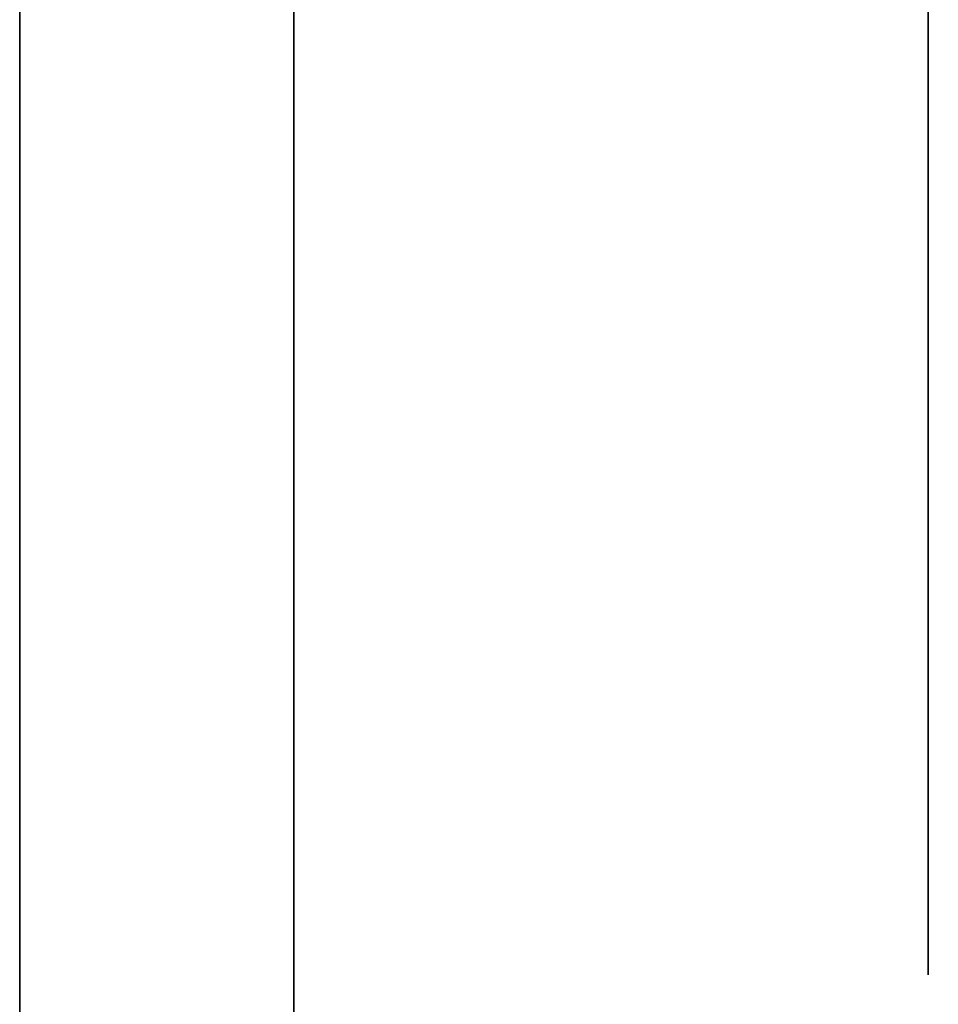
# Model space of a CAD drawing. Extents: x 413.3 to 457.5, y 5047.8 to 5050.
# Tile 571 of 656: x 447.3718 to 447.3933, y 5047.8478 to 5047.8708. Entities that reach past the tile are written whole.
import ezdxf

# ---------------------------------------------------------------- set-up
doc = ezdxf.new("R2010")
doc.units = 0
doc.header["$LTSCALE"] = 150
doc.header["$MEASUREMENT"] = 0
doc.layers.add('3DFACE_BOLT', color=7, linetype='CONTINUOUS')
doc.layers.add('3DFACE_SHAPE', color=7, linetype='CONTINUOUS')

msp = doc.modelspace()

# ---------------------------------------------------------------- linework, layer by layer
at = {"layer": '3DFACE_BOLT', "color": 1}
for points, invisible_edges in [([(447.378239, 5047.868547, -0.146583), (447.378239, 5047.875234, -0.135), (447.393039, 5047.868547, -0.146583)], 14), ([(447.393039, 5047.868547, -0.146583), (447.378239, 5047.875234, -0.135), (447.393039, 5047.875234, -0.135)], 3), ([(447.378239, 5047.875234, -0.135), (447.378239, 5047.868547, -0.123417), (447.393039, 5047.875234, -0.135)], 14), ([(447.393039, 5047.875234, -0.135), (447.378239, 5047.868547, -0.123417), (447.393039, 5047.868547, -0.123417)], 3), ([(447.378239, 5047.868547, -0.123417), (447.378239, 5047.875234, -0.135), (447.378239, 5047.868547, -0.146583)], 12), ([(447.378239, 5047.868547, -0.076583), (447.378239, 5047.875234, -0.065), (447.393039, 5047.868547, -0.076583)], 14), ([(447.393039, 5047.868547, -0.076583), (447.378239, 5047.875234, -0.065), (447.393039, 5047.875234, -0.065)], 3), ([(447.378239, 5047.875234, -0.065), (447.378239, 5047.868547, -0.053417), (447.393039, 5047.875234, -0.065)], 14), ([(447.393039, 5047.875234, -0.065), (447.378239, 5047.868547, -0.053417), (447.393039, 5047.868547, -0.053417)], 3), ([(447.378239, 5047.868547, -0.053417), (447.378239, 5047.875234, -0.065), (447.378239, 5047.868547, -0.076583)], 12), ([(447.393039, 5047.868547, -0.146583), (447.393039, 5047.875234, -0.135), (447.393039, 5047.868547, -0.123417)], 12), ([(447.393039, 5047.868547, -0.076583), (447.393039, 5047.875234, -0.065), (447.393039, 5047.868547, -0.053417)], 12), ([(447.359139, 5047.869468, -0.137472), (447.359139, 5047.869859, -0.135), (447.409139, 5047.869468, -0.137472)], 14), ([(447.409139, 5047.869468, -0.137472), (447.359139, 5047.869859, -0.135), (447.409139, 5047.869859, -0.135)], 3), ([(447.359139, 5047.869859, -0.135), (447.359139, 5047.869468, -0.132528), (447.409139, 5047.869859, -0.135)], 14), ([(447.409139, 5047.869859, -0.135), (447.359139, 5047.869468, -0.132528), (447.409139, 5047.869468, -0.132528)], 3), ([(447.359139, 5047.869468, -0.067472), (447.359139, 5047.869859, -0.065), (447.409139, 5047.869468, -0.067472)], 14), ([(447.409139, 5047.869468, -0.067472), (447.359139, 5047.869859, -0.065), (447.409139, 5047.869859, -0.065)], 3), ([(447.359139, 5047.869859, -0.065), (447.359139, 5047.869468, -0.062528), (447.409139, 5047.869859, -0.065)], 14), ([(447.409139, 5047.869859, -0.065), (447.359139, 5047.869468, -0.062528), (447.409139, 5047.869468, -0.062528)], 3), ([(447.359139, 5047.868332, -0.139702), (447.359139, 5047.869468, -0.137472), (447.409139, 5047.868332, -0.139702)], 14), ([(447.409139, 5047.868332, -0.139702), (447.359139, 5047.869468, -0.137472), (447.409139, 5047.869468, -0.137472)], 3), ([(447.359139, 5047.869468, -0.132528), (447.359139, 5047.868332, -0.130298), (447.409139, 5047.869468, -0.132528)], 14), ([(447.409139, 5047.869468, -0.132528), (447.359139, 5047.868332, -0.130298), (447.409139, 5047.868332, -0.130298)], 3), ([(447.359139, 5047.868332, -0.069702), (447.359139, 5047.869468, -0.067472), (447.409139, 5047.868332, -0.069702)], 14), ([(447.409139, 5047.868332, -0.069702), (447.359139, 5047.869468, -0.067472), (447.409139, 5047.869468, -0.067472)], 3), ([(447.359139, 5047.869468, -0.062528), (447.359139, 5047.868332, -0.060298), (447.409139, 5047.869468, -0.062528)], 14), ([(447.409139, 5047.869468, -0.062528), (447.359139, 5047.868332, -0.060298), (447.409139, 5047.868332, -0.060298)], 3), ([(447.378239, 5047.855172, -0.146583), (447.378239, 5047.868547, -0.146583), (447.393039, 5047.855172, -0.146583)], 14), ([(447.393039, 5047.855172, -0.146583), (447.378239, 5047.868547, -0.146583), (447.393039, 5047.868547, -0.146583)], 3), ([(447.378239, 5047.868547, -0.123417), (447.378239, 5047.855172, -0.123417), (447.393039, 5047.868547, -0.123417)], 14), ([(447.393039, 5047.868547, -0.123417), (447.378239, 5047.855172, -0.123417), (447.393039, 5047.855172, -0.123417)], 3), ([(447.378239, 5047.855172, -0.123417), (447.378239, 5047.868547, -0.123417), (447.378239, 5047.855172, -0.146583)], 14), ([(447.378239, 5047.855172, -0.146583), (447.378239, 5047.868547, -0.123417), (447.378239, 5047.868547, -0.146583)], 3), ([(447.378239, 5047.855172, -0.076583), (447.378239, 5047.868547, -0.076583), (447.393039, 5047.855172, -0.076583)], 14), ([(447.393039, 5047.855172, -0.076583), (447.378239, 5047.868547, -0.076583), (447.393039, 5047.868547, -0.076583)], 3), ([(447.378239, 5047.868547, -0.053417), (447.378239, 5047.855172, -0.053417), (447.393039, 5047.868547, -0.053417)], 14), ([(447.393039, 5047.868547, -0.053417), (447.378239, 5047.855172, -0.053417), (447.393039, 5047.855172, -0.053417)], 3), ([(447.378239, 5047.855172, -0.053417), (447.378239, 5047.868547, -0.053417), (447.378239, 5047.855172, -0.076583)], 14), ([(447.378239, 5047.855172, -0.076583), (447.378239, 5047.868547, -0.053417), (447.378239, 5047.868547, -0.076583)], 3), ([(447.393039, 5047.855172, -0.146583), (447.393039, 5047.868547, -0.146583), (447.393039, 5047.855172, -0.123417)], 14), ([(447.393039, 5047.855172, -0.123417), (447.393039, 5047.868547, -0.146583), (447.393039, 5047.868547, -0.123417)], 3), ([(447.393039, 5047.855172, -0.076583), (447.393039, 5047.868547, -0.076583), (447.393039, 5047.855172, -0.053417)], 14), ([(447.393039, 5047.855172, -0.053417), (447.393039, 5047.868547, -0.076583), (447.393039, 5047.868547, -0.053417)], 3), ([(447.359139, 5047.866562, -0.141472), (447.359139, 5047.868332, -0.139702), (447.409139, 5047.866562, -0.141472)], 14), ([(447.409139, 5047.866562, -0.141472), (447.359139, 5047.868332, -0.139702), (447.409139, 5047.868332, -0.139702)], 3), ([(447.359139, 5047.868332, -0.130298), (447.359139, 5047.866562, -0.128528), (447.409139, 5047.868332, -0.130298)], 14), ([(447.409139, 5047.868332, -0.130298), (447.359139, 5047.866562, -0.128528), (447.409139, 5047.866562, -0.128528)], 3), ([(447.359139, 5047.866562, -0.071472), (447.359139, 5047.868332, -0.069702), (447.409139, 5047.866562, -0.071472)], 14), ([(447.409139, 5047.866562, -0.071472), (447.359139, 5047.868332, -0.069702), (447.409139, 5047.868332, -0.069702)], 3), ([(447.359139, 5047.868332, -0.060298), (447.359139, 5047.866562, -0.058528), (447.409139, 5047.868332, -0.060298)], 14), ([(447.409139, 5047.868332, -0.060298), (447.359139, 5047.866562, -0.058528), (447.409139, 5047.866562, -0.058528)], 3), ([(447.359139, 5047.864332, -0.142608), (447.359139, 5047.866562, -0.141472), (447.409139, 5047.864332, -0.142608)], 14), ([(447.409139, 5047.864332, -0.142608), (447.359139, 5047.866562, -0.141472), (447.409139, 5047.866562, -0.141472)], 3), ([(447.359139, 5047.866562, -0.128528), (447.359139, 5047.864332, -0.127392), (447.409139, 5047.866562, -0.128528)], 14), ([(447.409139, 5047.866562, -0.128528), (447.359139, 5047.864332, -0.127392), (447.409139, 5047.864332, -0.127392)], 3), ([(447.359139, 5047.864332, -0.072608), (447.359139, 5047.866562, -0.071472), (447.409139, 5047.864332, -0.072608)], 14), ([(447.409139, 5047.864332, -0.072608), (447.359139, 5047.866562, -0.071472), (447.409139, 5047.866562, -0.071472)], 3), ([(447.359139, 5047.866562, -0.058528), (447.359139, 5047.864332, -0.057392), (447.409139, 5047.866562, -0.058528)], 14), ([(447.409139, 5047.866562, -0.058528), (447.359139, 5047.864332, -0.057392), (447.409139, 5047.864332, -0.057392)], 3), ([(447.359139, 5047.861859, -0.143), (447.359139, 5047.864332, -0.142608), (447.409139, 5047.861859, -0.143)], 14), ([(447.409139, 5047.861859, -0.143), (447.359139, 5047.864332, -0.142608), (447.409139, 5047.864332, -0.142608)], 3), ([(447.359139, 5047.864332, -0.127392), (447.359139, 5047.861859, -0.127), (447.409139, 5047.864332, -0.127392)], 14), ([(447.409139, 5047.864332, -0.127392), (447.359139, 5047.861859, -0.127), (447.409139, 5047.861859, -0.127)], 3), ([(447.359139, 5047.861859, -0.073), (447.359139, 5047.864332, -0.072608), (447.409139, 5047.861859, -0.073)], 14), ([(447.409139, 5047.861859, -0.073), (447.359139, 5047.864332, -0.072608), (447.409139, 5047.864332, -0.072608)], 3), ([(447.359139, 5047.864332, -0.057392), (447.359139, 5047.861859, -0.057), (447.409139, 5047.864332, -0.057392)], 14), ([(447.409139, 5047.864332, -0.057392), (447.359139, 5047.861859, -0.057), (447.409139, 5047.861859, -0.057)], 3), ([(447.359139, 5047.859387, -0.142608), (447.359139, 5047.861859, -0.143), (447.409139, 5047.859387, -0.142608)], 14), ([(447.409139, 5047.859387, -0.142608), (447.359139, 5047.861859, -0.143), (447.409139, 5047.861859, -0.143)], 3), ([(447.359139, 5047.861859, -0.127), (447.359139, 5047.859387, -0.127392), (447.409139, 5047.861859, -0.127)], 14), ([(447.409139, 5047.861859, -0.127), (447.359139, 5047.859387, -0.127392), (447.409139, 5047.859387, -0.127392)], 3), ([(447.359139, 5047.859387, -0.072608), (447.359139, 5047.861859, -0.073), (447.409139, 5047.859387, -0.072608)], 14), ([(447.409139, 5047.859387, -0.072608), (447.359139, 5047.861859, -0.073), (447.409139, 5047.861859, -0.073)], 3), ([(447.359139, 5047.861859, -0.057), (447.359139, 5047.859387, -0.057392), (447.409139, 5047.861859, -0.057)], 14), ([(447.409139, 5047.861859, -0.057), (447.359139, 5047.859387, -0.057392), (447.409139, 5047.859387, -0.057392)], 3), ([(447.359139, 5047.857157, -0.141472), (447.359139, 5047.859387, -0.142608), (447.409139, 5047.857157, -0.141472)], 14), ([(447.409139, 5047.857157, -0.141472), (447.359139, 5047.859387, -0.142608), (447.409139, 5047.859387, -0.142608)], 3), ([(447.359139, 5047.859387, -0.127392), (447.359139, 5047.857157, -0.128528), (447.409139, 5047.859387, -0.127392)], 14), ([(447.409139, 5047.859387, -0.127392), (447.359139, 5047.857157, -0.128528), (447.409139, 5047.857157, -0.128528)], 3), ([(447.359139, 5047.857157, -0.071472), (447.359139, 5047.859387, -0.072608), (447.409139, 5047.857157, -0.071472)], 14), ([(447.409139, 5047.857157, -0.071472), (447.359139, 5047.859387, -0.072608), (447.409139, 5047.859387, -0.072608)], 3), ([(447.359139, 5047.859387, -0.057392), (447.359139, 5047.857157, -0.058528), (447.409139, 5047.859387, -0.057392)], 14), ([(447.409139, 5047.859387, -0.057392), (447.359139, 5047.857157, -0.058528), (447.409139, 5047.857157, -0.058528)], 3), ([(447.359139, 5047.855387, -0.139702), (447.359139, 5047.857157, -0.141472), (447.409139, 5047.855387, -0.139702)], 14), ([(447.409139, 5047.855387, -0.139702), (447.359139, 5047.857157, -0.141472), (447.409139, 5047.857157, -0.141472)], 3), ([(447.359139, 5047.857157, -0.128528), (447.359139, 5047.855387, -0.130298), (447.409139, 5047.857157, -0.128528)], 14), ([(447.409139, 5047.857157, -0.128528), (447.359139, 5047.855387, -0.130298), (447.409139, 5047.855387, -0.130298)], 3), ([(447.359139, 5047.855387, -0.069702), (447.359139, 5047.857157, -0.071472), (447.409139, 5047.855387, -0.069702)], 14), ([(447.409139, 5047.855387, -0.069702), (447.359139, 5047.857157, -0.071472), (447.409139, 5047.857157, -0.071472)], 3), ([(447.359139, 5047.857157, -0.058528), (447.359139, 5047.855387, -0.060298), (447.409139, 5047.857157, -0.058528)], 14), ([(447.409139, 5047.857157, -0.058528), (447.359139, 5047.855387, -0.060298), (447.409139, 5047.855387, -0.060298)], 3), ([(447.359139, 5047.854251, -0.137472), (447.359139, 5047.855387, -0.139702), (447.409139, 5047.854251, -0.137472)], 14), ([(447.409139, 5047.854251, -0.137472), (447.359139, 5047.855387, -0.139702), (447.409139, 5047.855387, -0.139702)], 3), ([(447.359139, 5047.855387, -0.130298), (447.359139, 5047.854251, -0.132528), (447.409139, 5047.855387, -0.130298)], 14), ([(447.409139, 5047.855387, -0.130298), (447.359139, 5047.854251, -0.132528), (447.409139, 5047.854251, -0.132528)], 3), ([(447.359139, 5047.854251, -0.067472), (447.359139, 5047.855387, -0.069702), (447.409139, 5047.854251, -0.067472)], 14), ([(447.409139, 5047.854251, -0.067472), (447.359139, 5047.855387, -0.069702), (447.409139, 5047.855387, -0.069702)], 3), ([(447.359139, 5047.855387, -0.060298), (447.359139, 5047.854251, -0.062528), (447.409139, 5047.855387, -0.060298)], 14), ([(447.409139, 5047.855387, -0.060298), (447.359139, 5047.854251, -0.062528), (447.409139, 5047.854251, -0.062528)], 3), ([(447.378239, 5047.848484, -0.135), (447.378239, 5047.855172, -0.146583), (447.393039, 5047.848484, -0.135)], 14), ([(447.393039, 5047.848484, -0.135), (447.378239, 5047.855172, -0.146583), (447.393039, 5047.855172, -0.146583)], 3), ([(447.378239, 5047.855172, -0.123417), (447.378239, 5047.848484, -0.135), (447.393039, 5047.855172, -0.123417)], 14), ([(447.393039, 5047.855172, -0.123417), (447.378239, 5047.848484, -0.135), (447.393039, 5047.848484, -0.135)], 3), ([(447.378239, 5047.848484, -0.135), (447.378239, 5047.855172, -0.123417), (447.378239, 5047.855172, -0.146583)], 2), ([(447.378239, 5047.848484, -0.065), (447.378239, 5047.855172, -0.076583), (447.393039, 5047.848484, -0.065)], 14), ([(447.393039, 5047.848484, -0.065), (447.378239, 5047.855172, -0.076583), (447.393039, 5047.855172, -0.076583)], 3), ([(447.378239, 5047.855172, -0.053417), (447.378239, 5047.848484, -0.065), (447.393039, 5047.855172, -0.053417)], 14), ([(447.393039, 5047.855172, -0.053417), (447.378239, 5047.848484, -0.065), (447.393039, 5047.848484, -0.065)], 3), ([(447.378239, 5047.848484, -0.065), (447.378239, 5047.855172, -0.053417), (447.378239, 5047.855172, -0.076583)], 2), ([(447.393039, 5047.848484, -0.135), (447.393039, 5047.855172, -0.146583), (447.393039, 5047.855172, -0.123417)], 2), ([(447.393039, 5047.848484, -0.065), (447.393039, 5047.855172, -0.076583), (447.393039, 5047.855172, -0.053417)], 2), ([(447.359139, 5047.853859, -0.135), (447.359139, 5047.854251, -0.137472), (447.409139, 5047.853859, -0.135)], 14), ([(447.409139, 5047.853859, -0.135), (447.359139, 5047.854251, -0.137472), (447.409139, 5047.854251, -0.137472)], 3), ([(447.359139, 5047.854251, -0.132528), (447.359139, 5047.853859, -0.135), (447.409139, 5047.854251, -0.132528)], 14), ([(447.409139, 5047.854251, -0.132528), (447.359139, 5047.853859, -0.135), (447.409139, 5047.853859, -0.135)], 3), ([(447.359139, 5047.853859, -0.065), (447.359139, 5047.854251, -0.067472), (447.409139, 5047.853859, -0.065)], 14), ([(447.409139, 5047.853859, -0.065), (447.359139, 5047.854251, -0.067472), (447.409139, 5047.854251, -0.067472)], 3), ([(447.359139, 5047.854251, -0.062528), (447.359139, 5047.853859, -0.065), (447.409139, 5047.854251, -0.062528)], 14), ([(447.409139, 5047.854251, -0.062528), (447.359139, 5047.853859, -0.065), (447.409139, 5047.853859, -0.065)], 3)]:
    msp.add_3dface(points, dxfattribs=dict(at, invisible_edges=invisible_edges))
at = {"layer": '3DFACE_SHAPE', "color": 13}
for points, invisible_edges in [([(447.468689, 5050.024866), (447.26869, 5050.025153), (447.26554, 5047.825153)], 12), ([(447.26554, 5047.825153, -0.2), (447.26869, 5050.025153, -0.2), (447.465539, 5047.824866, -0.2)], 2), ([(447.26869, 5050.025153, -0.2), (447.468689, 5050.024866, -0.2), (447.465539, 5047.824866, -0.2)], 12), ([(447.465539, 5047.824866), (447.468689, 5050.024866), (447.26554, 5047.825153)], 2), ([(447.368689, 5047.825005, -0.0095), (447.371839, 5050.025005, -0.0095), (447.465539, 5047.824866, -0.0095)], 2), ([(447.468689, 5050.024866, -0.1905), (447.371839, 5050.025005, -0.1905), (447.368689, 5047.825005, -0.1905)], 12), ([(447.465539, 5047.824866, -0.1905), (447.468689, 5050.024866, -0.1905), (447.368689, 5047.825005, -0.1905)], 2), ([(447.371839, 5050.025005, -0.0095), (447.468689, 5050.024866, -0.0095), (447.465539, 5047.824866, -0.0095)], 12), ([(447.371839, 5047.819859, -0.17), (447.371839, 5047.86787, -0.14101), (447.371839, 5047.921859, -0.17)], 3), ([(447.371839, 5047.86787, -0.14101), (447.371839, 5047.921859, -0.135), (447.371839, 5047.921859, -0.17)], 13), ([(447.371839, 5047.86787, -0.14101), (447.371839, 5047.870359, -0.135), (447.371839, 5047.921859, -0.135)], 14), ([(447.371839, 5047.870359, -0.135), (447.371839, 5047.86787, -0.12899), (447.371839, 5047.921859, -0.135)], 14), ([(447.371839, 5047.870359, -0.065), (447.371839, 5047.921859, -0.135), (447.371839, 5047.86787, -0.12899)], 15), ([(447.371839, 5047.861859, -0.0565), (447.371839, 5047.921859, -0.065), (447.371839, 5047.86787, -0.05899)], 3), ([(447.371839, 5047.86787, -0.05899), (447.371839, 5047.921859, -0.065), (447.371839, 5047.870359, -0.065)], 3), ([(447.371839, 5047.921859, -0.065), (447.371839, 5047.921859, -0.135), (447.371839, 5047.870359, -0.065)], 14), ([(447.371839, 5047.921859, -0.065), (447.371839, 5047.861859, -0.0565), (447.371839, 5047.921859, -0.03)], 3), ([(447.371839, 5047.861859, -0.0565), (447.371839, 5047.855849, -0.05899), (447.371839, 5047.921859, -0.03)], 14), ([(447.371839, 5047.921859, -0.03), (447.371839, 5047.855849, -0.05899), (447.371839, 5047.819859, -0.03)], 3), ([(447.378239, 5047.915459, -0.17), (447.378239, 5047.861859, -0.17), (447.371839, 5047.921859, -0.17)], 14), ([(447.371839, 5047.921859, -0.17), (447.378239, 5047.861859, -0.17), (447.371839, 5047.819859, -0.17)], 3), ([(447.371839, 5047.819859, -0.03), (447.378239, 5047.915459, -0.03), (447.371839, 5047.921859, -0.03)], 3), ([(447.378239, 5047.819859, -0.03), (447.378239, 5047.915459, -0.03), (447.371839, 5047.819859, -0.03)], 2), ([(447.378239, 5047.819859, -0.03), (447.378239, 5047.86787, -0.05899), (447.378239, 5047.915459, -0.03)], 3), ([(447.378239, 5047.86787, -0.05899), (447.378239, 5047.870359, -0.065), (447.378239, 5047.915459, -0.03)], 14), ([(447.378239, 5047.915459, -0.03), (447.378239, 5047.870359, -0.065), (447.378239, 5047.86787, -0.07101)], 13), ([(447.378239, 5047.86787, -0.07101), (447.378239, 5047.870359, -0.135), (447.378239, 5047.915459, -0.03)], 15), ([(447.378239, 5047.870359, -0.135), (447.378239, 5047.86787, -0.14101), (447.378239, 5047.915459, -0.03)], 14), ([(447.378239, 5047.915459, -0.03), (447.378239, 5047.86787, -0.14101), (447.378239, 5047.915459, -0.17)], 3), ([(447.378239, 5047.86787, -0.14101), (447.378239, 5047.861859, -0.17), (447.378239, 5047.915459, -0.17)], 13), ([(447.371839, 5047.86787, -0.07101), (447.371839, 5047.870359, -0.065), (447.371839, 5047.861859, -0.1265)], 14), ([(447.371839, 5047.861859, -0.1265), (447.371839, 5047.870359, -0.065), (447.371839, 5047.86787, -0.12899)], 3), ([(447.378239, 5047.86787, -0.05899), (447.371839, 5047.86787, -0.05899), (447.378239, 5047.870359, -0.065)], 3), ([(447.371839, 5047.86787, -0.05899), (447.371839, 5047.870359, -0.065), (447.378239, 5047.870359, -0.065)], 14), ([(447.378239, 5047.870359, -0.065), (447.371839, 5047.870359, -0.065), (447.378239, 5047.86787, -0.07101)], 3), ([(447.371839, 5047.870359, -0.065), (447.371839, 5047.86787, -0.07101), (447.378239, 5047.86787, -0.07101)], 14), ([(447.378239, 5047.86787, -0.12899), (447.371839, 5047.86787, -0.12899), (447.378239, 5047.870359, -0.135)], 3), ([(447.371839, 5047.86787, -0.12899), (447.371839, 5047.870359, -0.135), (447.378239, 5047.870359, -0.135)], 14), ([(447.378239, 5047.870359, -0.135), (447.371839, 5047.870359, -0.135), (447.378239, 5047.86787, -0.14101)], 3), ([(447.371839, 5047.870359, -0.135), (447.371839, 5047.86787, -0.14101), (447.378239, 5047.86787, -0.14101)], 14), ([(447.378239, 5047.86787, -0.12899), (447.378239, 5047.870359, -0.135), (447.378239, 5047.86787, -0.07101)], 14), ([(447.371839, 5047.861859, -0.1435), (447.371839, 5047.86787, -0.14101), (447.371839, 5047.819859, -0.17)], 14), ([(447.371839, 5047.861859, -0.0735), (447.371839, 5047.86787, -0.07101), (447.371839, 5047.861859, -0.1265)], 14), ([(447.378239, 5047.861859, -0.0565), (447.371839, 5047.861859, -0.0565), (447.378239, 5047.86787, -0.05899)], 3), ([(447.371839, 5047.861859, -0.0565), (447.371839, 5047.86787, -0.05899), (447.378239, 5047.86787, -0.05899)], 14), ([(447.378239, 5047.86787, -0.07101), (447.371839, 5047.86787, -0.07101), (447.378239, 5047.861859, -0.0735)], 3), ([(447.371839, 5047.86787, -0.07101), (447.371839, 5047.861859, -0.0735), (447.378239, 5047.861859, -0.0735)], 14), ([(447.378239, 5047.861859, -0.1265), (447.371839, 5047.861859, -0.1265), (447.378239, 5047.86787, -0.12899)], 3), ([(447.371839, 5047.861859, -0.1265), (447.371839, 5047.86787, -0.12899), (447.378239, 5047.86787, -0.12899)], 14), ([(447.378239, 5047.86787, -0.14101), (447.371839, 5047.86787, -0.14101), (447.378239, 5047.861859, -0.1435)], 3), ([(447.371839, 5047.86787, -0.14101), (447.371839, 5047.861859, -0.1435), (447.378239, 5047.861859, -0.1435)], 14), ([(447.378239, 5047.819859, -0.03), (447.378239, 5047.861859, -0.0565), (447.378239, 5047.86787, -0.05899)], 13), ([(447.378239, 5047.861859, -0.1265), (447.378239, 5047.86787, -0.12899), (447.378239, 5047.861859, -0.0735)], 14), ([(447.378239, 5047.861859, -0.0735), (447.378239, 5047.86787, -0.12899), (447.378239, 5047.86787, -0.07101)], 15), ([(447.378239, 5047.86787, -0.14101), (447.378239, 5047.861859, -0.1435), (447.378239, 5047.861859, -0.17)], 14), ([(447.371839, 5047.855849, -0.14101), (447.371839, 5047.861859, -0.1435), (447.371839, 5047.819859, -0.135)], 14), ([(447.371839, 5047.819859, -0.135), (447.371839, 5047.861859, -0.1435), (447.371839, 5047.819859, -0.17)], 15), ([(447.371839, 5047.855849, -0.07101), (447.371839, 5047.861859, -0.0735), (447.371839, 5047.855849, -0.12899)], 14), ([(447.371839, 5047.861859, -0.0735), (447.371839, 5047.861859, -0.1265), (447.371839, 5047.855849, -0.12899)], 13), ([(447.378239, 5047.855849, -0.05899), (447.371839, 5047.855849, -0.05899), (447.378239, 5047.861859, -0.0565)], 3), ([(447.371839, 5047.855849, -0.05899), (447.371839, 5047.861859, -0.0565), (447.378239, 5047.861859, -0.0565)], 14), ([(447.378239, 5047.861859, -0.0735), (447.371839, 5047.861859, -0.0735), (447.378239, 5047.855849, -0.07101)], 3), ([(447.371839, 5047.861859, -0.0735), (447.371839, 5047.855849, -0.07101), (447.378239, 5047.855849, -0.07101)], 14), ([(447.378239, 5047.855849, -0.12899), (447.371839, 5047.855849, -0.12899), (447.378239, 5047.861859, -0.1265)], 3), ([(447.371839, 5047.855849, -0.12899), (447.371839, 5047.861859, -0.1265), (447.378239, 5047.861859, -0.1265)], 14), ([(447.378239, 5047.861859, -0.1435), (447.371839, 5047.861859, -0.1435), (447.378239, 5047.855849, -0.14101)], 3), ([(447.371839, 5047.861859, -0.1435), (447.371839, 5047.855849, -0.14101), (447.378239, 5047.855849, -0.14101)], 14), ([(447.378239, 5047.861859, -0.17), (447.378239, 5047.819859, -0.17), (447.371839, 5047.819859, -0.17)], 12), ([(447.378239, 5047.861859, -0.1435), (447.378239, 5047.855849, -0.14101), (447.378239, 5047.861859, -0.17)], 14), ([(447.378239, 5047.861859, -0.17), (447.378239, 5047.855849, -0.14101), (447.378239, 5047.819859, -0.17)], 15), ([(447.378239, 5047.855849, -0.05899), (447.378239, 5047.861859, -0.0565), (447.378239, 5047.819859, -0.03)], 14), ([(447.378239, 5047.855849, -0.12899), (447.378239, 5047.861859, -0.1265), (447.378239, 5047.855849, -0.07101)], 14), ([(447.378239, 5047.861859, -0.1265), (447.378239, 5047.861859, -0.0735), (447.378239, 5047.855849, -0.07101)], 13), ([(447.371839, 5047.853359, -0.135), (447.371839, 5047.855849, -0.14101), (447.371839, 5047.819859, -0.135)], 14), ([(447.371839, 5047.855849, -0.05899), (447.371839, 5047.819859, -0.065), (447.371839, 5047.819859, -0.03)], 13), ([(447.371839, 5047.855849, -0.05899), (447.371839, 5047.853359, -0.065), (447.371839, 5047.819859, -0.065)], 14), ([(447.371839, 5047.855849, -0.12899), (447.371839, 5047.853359, -0.135), (447.371839, 5047.855849, -0.07101)], 14), ([(447.371839, 5047.853359, -0.135), (447.371839, 5047.819859, -0.135), (447.371839, 5047.855849, -0.07101)], 15), ([(447.371839, 5047.855849, -0.07101), (447.371839, 5047.819859, -0.135), (447.371839, 5047.853359, -0.065)], 3), ([(447.378239, 5047.855849, -0.07101), (447.371839, 5047.855849, -0.07101), (447.378239, 5047.853359, -0.065)], 3), ([(447.371839, 5047.855849, -0.07101), (447.371839, 5047.853359, -0.065), (447.378239, 5047.853359, -0.065)], 14), ([(447.378239, 5047.853359, -0.065), (447.371839, 5047.853359, -0.065), (447.378239, 5047.855849, -0.05899)], 3), ([(447.371839, 5047.853359, -0.065), (447.371839, 5047.855849, -0.05899), (447.378239, 5047.855849, -0.05899)], 14), ([(447.378239, 5047.855849, -0.14101), (447.371839, 5047.855849, -0.14101), (447.378239, 5047.853359, -0.135)], 3), ([(447.371839, 5047.855849, -0.14101), (447.371839, 5047.853359, -0.135), (447.378239, 5047.853359, -0.135)], 14), ([(447.378239, 5047.853359, -0.135), (447.371839, 5047.853359, -0.135), (447.378239, 5047.855849, -0.12899)], 3), ([(447.371839, 5047.853359, -0.135), (447.371839, 5047.855849, -0.12899), (447.378239, 5047.855849, -0.12899)], 14), ([(447.378239, 5047.855849, -0.14101), (447.378239, 5047.853359, -0.135), (447.378239, 5047.819859, -0.17)], 14), ([(447.378239, 5047.819859, -0.17), (447.378239, 5047.853359, -0.135), (447.378239, 5047.855849, -0.12899)], 13), ([(447.378239, 5047.855849, -0.07101), (447.378239, 5047.853359, -0.065), (447.378239, 5047.855849, -0.12899)], 14), ([(447.378239, 5047.855849, -0.12899), (447.378239, 5047.853359, -0.065), (447.378239, 5047.819859, -0.17)], 15), ([(447.378239, 5047.853359, -0.065), (447.378239, 5047.855849, -0.05899), (447.378239, 5047.819859, -0.03)], 14), ([(447.371839, 5047.819859, -0.135), (447.371839, 5047.819859, -0.065), (447.371839, 5047.853359, -0.065)], 14), ([(447.378239, 5047.853359, -0.065), (447.378239, 5047.819859, -0.03), (447.378239, 5047.819859, -0.17)], 13)]:
    msp.add_3dface(points, dxfattribs=dict(at, invisible_edges=invisible_edges))

doc.saveas('drawing.dxf')
